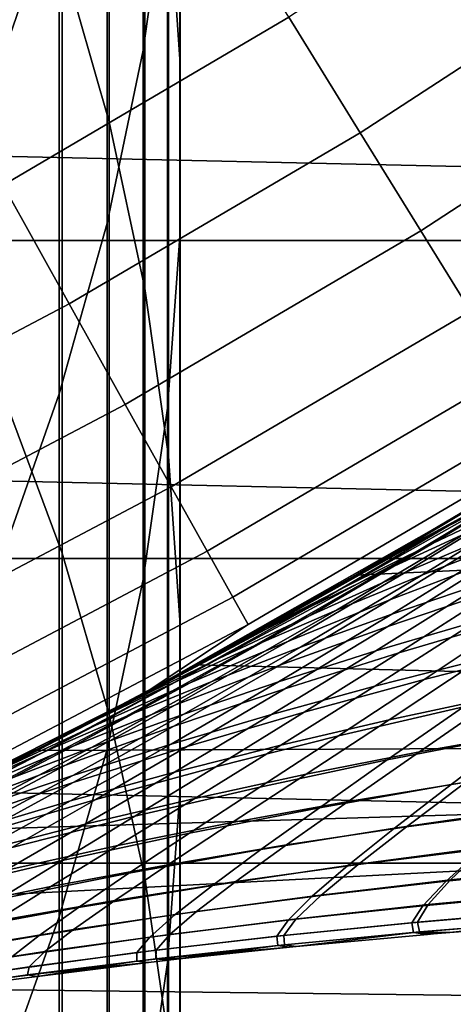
# Model space of a CAD drawing. Header units: metres. Extents: x -28 to 70, y -218 to 28.
# Tile 258 of 463: x 10.04 to 11.28, y -20.28 to -17.46. Entities that reach past the tile are written whole.
import ezdxf

# ---------------------------------------------------------------- set-up
doc = ezdxf.new("R2010")
doc.units = ezdxf.units.M
doc.layers.add('solid_10_261_432_XXX', color=7, linetype='CONTINUOUS')

msp = doc.modelspace()

# ---------------------------------------------------------------- linework, layer by layer
at = {"layer": 'solid_10_261_432_XXX'}
for points in [[(10.462755, -15.543633, 440.978088), (10.462755, -17.096098, 443.284302), (10.496152, -17.588627, 442.94278), (10.496152, -16.045387, 440.650299)], [(10.460032, -15.587793, 437.687988), (10.460032, -17.049583, 439.994202), (10.390635, -17.548746, 439.668091), (10.390635, -16.095753, 437.375763)], [(10.158388, -15.639142, 444.294525), (10.158388, -17.282951, 446.596802), (10.293597, -17.754204, 446.250458), (10.293597, -16.119759, 443.961273)], [(10.150299, -15.724704, 434.45636), (10.150299, -17.097397, 436.76004), (9.980146, -17.587809, 436.458588), (9.980146, -16.223236, 434.168549)], [(10.496152, -16.045387, 440.650299), (10.496152, -17.588627, 442.94278), (10.495243, -18.081921, 442.600739), (10.495243, -16.547918, 440.32196)], [(10.390635, -16.095753, 437.375763), (10.390635, -17.548746, 439.668091), (10.287278, -18.043772, 439.344666), (10.287278, -16.599503, 437.066101)], [(10.293597, -16.119759, 443.961273), (10.293597, -17.754204, 446.250458), (10.395164, -18.230911, 445.900055), (10.395164, -16.60594, 443.624146)], [(20.709469, -18.093311, -5), (-21.500359, -17.145975, -5), (-22.247959, -16.164106, -5), (21.500359, -17.145975, -5)], [(10.495243, -16.547918, 440.32196), (10.495243, -18.081921, 442.600739), (10.460032, -18.574366, 442.259277), (10.460032, -17.049583, 439.994202)], [(10.287278, -16.599503, 437.066101), (10.287278, -18.043772, 439.344666), (10.150299, -18.533045, 439.025024), (10.150299, -17.097397, 436.76004)], [(10.395164, -16.60594, 443.624146), (10.395164, -18.230911, 445.900055), (10.462755, -18.711517, 445.546814), (10.462755, -17.096098, 443.284302)], [(9.772048, -17.544186, 155.052612), (10.571872, -17.07416, 155.052612), (10.30611, -16.644941, 156.494385), (9.526393, -17.103151, 156.494385)], [(9.989978, -16.818695, 446.938049), (9.989978, -18.534897, 449.206848), (10.158388, -18.989574, 448.852936), (10.158388, -17.282951, 446.596802)], [(11.012068, -17.785101, 152.1147), (11.821695, -17.257547, 152.1147), (11.601888, -16.936668, 153.591949), (10.807315, -17.454412, 153.591949)], [(10.460032, -17.049583, 439.994202), (10.460032, -18.574366, 442.259277), (10.390635, -19.064352, 441.919525), (10.390635, -17.548746, 439.668091)], [(9.989677, -17.934908, 153.591949), (10.807315, -17.454412, 153.591949), (10.571872, -17.07416, 155.052612), (9.772048, -17.544186, 155.052612)], [(10.150299, -17.097397, 436.76004), (10.150299, -18.533045, 439.025024), (9.980146, -19.014965, 438.710175), (9.980146, -17.587809, 436.458588)], [(10.462755, -17.096098, 443.284302), (10.462755, -18.711517, 445.546814), (10.496152, -19.19445, 445.191864), (10.496152, -17.588627, 442.94278)], [(20.709469, -18.093311, -5), (-20.709469, -18.093311, -5), (-21.500359, -17.145975, -5)], [(10.158388, -17.282951, 446.596802), (10.158388, -18.989574, 448.852936), (10.293597, -19.451103, 448.493713), (10.293597, -17.754204, 446.250458)], [(11.18581, -18.065704, 150.623184), (12.008211, -17.529827, 150.623184), (11.821695, -17.257547, 152.1147), (11.012068, -17.785101, 152.1147)], [(10.178941, -18.274698, 152.1147), (11.012068, -17.785101, 152.1147), (10.807315, -17.454412, 153.591949), (9.989677, -17.934908, 153.591949)], [(11.328267, -18.29578, 149.119751), (12.161142, -17.753078, 149.119751), (12.008211, -17.529827, 150.623184), (11.18581, -18.065704, 150.623184)], [(10.390635, -17.548746, 439.668091), (10.390635, -19.064352, 441.919525), (10.287278, -19.550278, 441.582581), (10.287278, -18.043772, 439.344666)], [(10.496152, -17.588627, 442.94278), (10.496152, -19.19445, 445.191864), (10.495243, -19.678131, 444.836365), (10.495243, -18.081921, 442.600739)], [(10.293597, -17.754204, 446.250458), (10.293597, -19.451103, 448.493713), (10.395164, -19.917976, 448.130341), (10.395164, -18.230911, 445.900055)], [(10.339538, -18.563026, 150.623184), (11.18581, -18.065704, 150.623184), (11.012068, -17.785101, 152.1147), (10.178941, -18.274698, 152.1147)], [(9.324091, -18.725298, 152.1147), (10.178941, -18.274698, 152.1147), (9.989677, -17.934908, 153.591949), (9.150723, -18.377129, 153.591949)], [(10.287278, -18.043772, 439.344666), (10.287278, -19.550278, 441.582581), (10.150299, -20.030558, 441.249573), (10.150299, -18.533045, 439.025024)], [(10.471217, -18.799437, 149.119751), (11.328267, -18.29578, 149.119751), (11.18581, -18.065704, 150.623184), (10.339538, -18.563026, 150.623184)], [(19.876873, -19.004206, -5), (-19.876873, -19.004206, -5), (-20.709469, -18.093311, -5)], [(20.709469, -18.093311, -5), (19.876873, -19.004206, -5), (-20.709469, -18.093311, -5)], [(10.495243, -18.081921, 442.600739), (10.495243, -19.678131, 444.836365), (10.460032, -20.16098, 444.481476), (10.460032, -18.574366, 442.259277)], [(10.395164, -18.230911, 445.900055), (10.395164, -19.917976, 448.130341), (10.462755, -20.388666, 447.763977), (10.462755, -18.711517, 445.546814)], [(9.471201, -19.020735, 150.623184), (10.339538, -18.563026, 150.623184), (10.178941, -18.274698, 152.1147), (9.324091, -18.725298, 152.1147)], [(10.573771, -18.983557, 147.606766), (11.439215, -18.474966, 147.606766), (11.328267, -18.29578, 149.119751), (10.471217, -18.799437, 149.119751)], [(10.647038, -19.115095, 146.086594), (11.518478, -18.602982, 146.086594), (11.439215, -18.474966, 147.606766), (10.573771, -18.983557, 147.606766)], [(10.150299, -18.533045, 439.025024), (10.150299, -20.030558, 441.249573), (9.980146, -20.503618, 440.92157), (9.980146, -19.014965, 438.710175)], [(9.989978, -18.534897, 449.206848), (9.989978, -20.312962, 451.42749), (10.158388, -20.757715, 451.061188), (10.158388, -18.989574, 448.852936)], [(9.591822, -19.262974, 149.119751), (10.471217, -18.799437, 149.119751), (10.339538, -18.563026, 150.623184), (9.471201, -19.020735, 150.623184)], [(10.460032, -18.574366, 442.259277), (10.460032, -20.16098, 444.481476), (10.390635, -20.641418, 444.128357), (10.390635, -19.064352, 441.919525)], [(11.262918, -18.912245, 98.178726), (11.661841, -18.66818, 97.437477), (11.861791, -18.560183, 97.710434), (11.471427, -18.805584, 98.443039)], [(10.690903, -19.193848, 144.561661), (11.565934, -18.679625, 144.561661), (11.518478, -18.602982, 146.086594), (10.647038, -19.115095, 146.086594)], [(11.575238, -18.743959, 129.575714), (11.219364, -18.961458, 128.86763), (11.481855, -18.836683, 128.613266), (11.828712, -18.617138, 129.30928)], [(18.658499, -19.515644), (19.515268, -18.658894), (11.00001, -19.052553), (10.543481, -19.308937)], [(19.515268, -18.658894), (11.450283, -18.785393), (11.00001, -19.052553)], [(11.332385, -18.870758, 129.841568), (11.701439, -18.64312, 130.525955), (11.478507, -18.769983, 130.80159), (11.10006, -18.996765, 130.106033)], [(10.399147, -19.387051, 143.052673), (11.296432, -18.878311, 143.052673), (11.565934, -18.679625, 144.561661), (10.690903, -19.193848, 144.561661)], [(11.661841, -18.66818, 97.437477), (11.262918, -18.912245, 98.178726), (11.063304, -19.019032, 97.915588), (11.471078, -18.775774, 97.165855)], [(10.462755, -18.711517, 445.546814), (10.462755, -20.388666, 447.763977), (10.496152, -20.861635, 447.395874), (10.496152, -19.19445, 445.191864)], [(11.086363, -19.03714, 99.215248), (11.471427, -18.805584, 98.443039), (11.688874, -18.699583, 98.707924), (11.312728, -18.932945, 99.470375)], [(11.481855, -18.836683, 128.613266), (11.140633, -19.044685, 127.881027), (11.422354, -18.923866, 127.639771), (11.754675, -18.713106, 128.359177)], [(11.513443, -18.74675, 131.493622), (11.296432, -18.878311, 143.052673), (10.399147, -19.387051, 143.052673), (11.279742, -18.888288, 131.084213)], [(11.575238, -18.743959, 129.575714), (11.332385, -18.870758, 129.841568), (10.725037, -19.211721, 129.374161), (10.967119, -19.086708, 129.121521)], [(10.967119, -19.086708, 129.121521), (11.219364, -18.961458, 128.86763), (11.575238, -18.743959, 129.575714)], [(11.188838, -19.051746, 100.516922), (11.547729, -18.830416, 99.725395), (11.791403, -18.730038, 99.979744), (11.441284, -18.95409, 100.7603)], [(11.471078, -18.775774, 97.165855), (11.063304, -19.019032, 97.915588), (11.045221, -19.026379, 97.340202), (11.273345, -18.892107, 96.929977)], [(11.478507, -18.769983, 130.80159), (11.279742, -18.888288, 131.084213), (11.046261, -19.025776, 130.662155)], [(11.10006, -18.996765, 130.106033), (11.478507, -18.769983, 130.80159), (11.046261, -19.025776, 130.662155)], [(11.503784, -18.752678, 96.528641), (11.273345, -18.892107, 96.929977), (11.450283, -18.785393)], [(11.471078, -18.775774, 97.165855), (11.273345, -18.892107, 96.929977), (11.503784, -18.752678, 96.528641)], [(9.685762, -19.451633, 147.606766), (10.573771, -18.983557, 147.606766), (10.471217, -18.799437, 149.119751), (9.591822, -19.262974, 149.119751)], [(10.868604, -19.142509, 98.960556), (11.262918, -18.912245, 98.178726), (11.471427, -18.805584, 98.443039), (11.086363, -19.03714, 99.215248)], [(11.273345, -18.892107, 96.929977), (11.045221, -19.026379, 97.340202), (11.00001, -19.052553), (11.450283, -18.785393)], [(11.422354, -18.923866, 127.639771), (11.097239, -19.123049, 126.883125), (11.397641, -19.008036, 126.656509), (11.714057, -18.805387, 127.399582)], [(10.944675, -19.151989, 100.272827), (11.312728, -18.932945, 99.470375), (11.547729, -18.830416, 99.725395), (11.188838, -19.051746, 100.516922)], [(11.219364, -18.961458, 128.86763), (10.868822, -19.167185, 128.12262), (11.140633, -19.044685, 127.881027), (11.481855, -18.836683, 128.613266)], [(11.102586, -19.16341, 101.579697), (11.441284, -18.95409, 100.7603), (11.702037, -18.859457, 101.002464), (11.372178, -19.071907, 101.809723)], [(11.046261, -19.025776, 130.662155), (11.279742, -18.888288, 131.084213), (10.399147, -19.387051, 143.052673)], [(11.332385, -18.870758, 129.841568), (11.10006, -18.996765, 130.106033), (10.587061, -19.285076, 129.789719), (10.725037, -19.211721, 129.374161)], [(11.262918, -18.912245, 98.178726), (10.868604, -19.142509, 98.960556), (10.659416, -19.248568, 98.706863), (11.063304, -19.019032, 97.915588)], [(11.397641, -19.008036, 126.656509), (11.090869, -19.198885, 125.875992), (11.409207, -19.091393, 125.665337), (11.707623, -18.896418, 126.431618)], [(10.708773, -19.254379, 100.028534), (11.086363, -19.03714, 99.215248), (11.312728, -18.932945, 99.470375), (10.944675, -19.151989, 100.272827)], [(11.140633, -19.044685, 127.881027), (10.806359, -19.240852, 127.110809), (11.097239, -19.123049, 126.883125), (11.422354, -18.923866, 127.639771)], [(11.219364, -18.961458, 128.86763), (10.967119, -19.086708, 129.121521), (10.354654, -19.414572, 128.603989), (10.606853, -19.290701, 128.363846)], [(10.606853, -19.290701, 128.363846), (10.868822, -19.167185, 128.12262), (11.219364, -18.961458, 128.86763)], [(10.840866, -19.258322, 101.348457), (11.188838, -19.051746, 100.516922), (11.441284, -18.95409, 100.7603), (11.102586, -19.16341, 101.579697)], [(9.752876, -19.586416, 146.086594), (10.647038, -19.115095, 146.086594), (10.573771, -18.983557, 147.606766), (9.685762, -19.451633, 147.606766)], [(10.158388, -18.989574, 448.852936), (10.158388, -20.757715, 451.061188), (10.293597, -21.209171, 450.689392), (10.293597, -19.451103, 448.493713)], [(11.10006, -18.996765, 130.106033), (10.815394, -19.157955, 130.230774), (10.587061, -19.285076, 129.789719)], [(11.10006, -18.996765, 130.106033), (11.046261, -19.025776, 130.662155), (10.815394, -19.157955, 130.230774)], [(11.056793, -19.26919, 102.654892), (11.372178, -19.071907, 101.809723), (11.649656, -18.9842, 102.038071), (11.343001, -19.18494, 102.869957)], [(11.409207, -19.091393, 125.665337), (11.123173, -19.274187, 124.861694), (11.458483, -19.175718, 124.668098), (11.736659, -18.988224, 125.456963)], [(19.004232, -19.87685, -5), (-19.004232, -19.87685, -5), (-19.876873, -19.004206, -5)], [(19.876873, -19.004206, -5), (19.004232, -19.87685, -5), (-19.876873, -19.004206, -5)], [(10.815394, -19.157955, 130.230774), (11.046261, -19.025776, 130.662155), (10.399147, -19.387051, 143.052673)], [(11.063304, -19.019032, 97.915588), (10.659416, -19.248568, 98.706863), (10.593881, -19.28133, 98.194878), (10.818702, -19.156088, 97.761864)], [(11.097239, -19.123049, 126.883125), (10.781602, -19.310175, 126.088318), (11.090869, -19.198885, 125.875992), (11.397641, -19.008036, 126.656509)], [(11.063304, -19.019032, 97.915588), (10.818702, -19.156088, 97.761864), (11.045221, -19.026379, 97.340202)], [(11.045221, -19.026379, 97.340202), (10.818702, -19.156088, 97.761864), (11.00001, -19.052553)], [(10.481107, -19.35848, 99.784546), (10.868604, -19.142509, 98.960556), (11.086363, -19.03714, 99.215248), (10.708773, -19.254379, 100.028534)], [(10.868822, -19.167185, 128.12262), (10.52494, -19.360851, 127.338898), (10.806359, -19.240852, 127.110809), (11.140633, -19.044685, 127.881027)], [(10.818702, -19.156088, 97.761864), (10.593881, -19.28133, 98.194878), (10.543481, -19.308937), (11.00001, -19.052553)], [(10.587006, -19.35626, 101.116455), (10.944675, -19.151989, 100.272827), (11.188838, -19.051746, 100.516922), (10.840866, -19.258322, 101.348457)], [(10.967119, -19.086708, 129.121521), (10.725037, -19.211721, 129.374161), (10.142284, -19.522655, 128.885788), (10.354654, -19.414572, 128.603989)], [(10.390635, -19.064352, 441.919525), (10.390635, -20.641418, 444.128357), (10.287278, -21.117878, 443.778168), (10.287278, -19.550278, 441.582581)], [(10.777994, -19.357555, 102.438202), (11.102586, -19.16341, 101.579697), (11.372178, -19.071907, 101.809723), (11.056793, -19.26919, 102.654892)], [(11.458483, -19.175718, 124.668098), (11.195237, -19.350576, 123.841843), (11.546191, -19.262257, 123.666145), (11.802228, -19.082228, 124.477211)], [(9.793057, -19.66711, 144.561661), (10.690903, -19.193848, 144.561661), (10.647038, -19.115095, 146.086594), (9.752876, -19.586416, 146.086594)], [(11.090869, -19.198885, 125.875992), (10.796423, -19.377323, 125.057465), (11.123173, -19.274187, 124.861694), (11.409207, -19.091393, 125.665337)], [(11.053743, -19.370033, 103.738564), (11.343001, -19.18494, 102.869957), (11.6366, -19.10512, 103.082977), (11.355779, -19.293901, 103.93718)], [(10.868604, -19.142509, 98.960556), (10.481107, -19.35848, 99.784546), (10.261656, -19.463852, 99.541367), (10.659416, -19.248568, 98.706863)], [(10.806359, -19.240852, 127.110809), (10.481363, -19.424732, 126.30172), (10.781602, -19.310175, 126.088318), (11.097239, -19.123049, 126.883125)], [(10.606853, -19.290701, 128.363846), (10.252926, -19.482441, 127.566727), (10.52494, -19.360851, 127.338898), (10.868822, -19.167185, 128.12262)], [(10.340993, -19.456837, 100.884171), (10.708773, -19.254379, 100.028534), (10.944675, -19.151989, 100.272827), (10.587006, -19.35626, 101.116455)], [(10.587061, -19.285076, 129.789719), (10.815394, -19.157955, 130.230774), (10.399147, -19.387051, 143.052673)], [(10.5066, -19.449713, 102.220306), (10.840866, -19.258322, 101.348457), (11.102586, -19.16341, 101.579697), (10.777994, -19.357555, 102.438202)], [(9.479002, -19.853174, 143.052673), (10.399147, -19.387051, 143.052673), (10.690903, -19.193848, 144.561661), (9.793057, -19.66711, 144.561661)], [(10.781602, -19.310175, 126.088318), (10.478208, -19.484673, 125.254845), (10.796423, -19.377323, 125.057465), (11.090869, -19.198885, 125.875992)], [(10.496152, -19.19445, 445.191864), (10.496152, -20.861635, 447.395874), (10.495243, -21.335337, 447.027161), (10.495243, -19.678131, 444.836365)], [(10.758582, -19.450846, 103.538017), (11.056793, -19.26919, 102.654892), (11.343001, -19.18494, 102.869957), (11.053743, -19.370033, 103.738564)], [(11.123173, -19.274187, 124.861694), (10.852129, -19.444151, 124.020081), (11.195237, -19.350576, 123.841843), (11.458483, -19.175718, 124.668098)], [(10.725037, -19.211721, 129.374161), (10.362648, -19.406586, 129.341339), (10.142284, -19.522655, 128.885788)], [(10.725037, -19.211721, 129.374161), (10.587061, -19.285076, 129.789719), (10.362648, -19.406586, 129.341339)], [(11.09506, -19.466488, 104.826767), (11.355779, -19.293901, 103.93718), (11.664524, -19.222561, 104.133492), (11.41178, -19.398956, 105.007591)], [(10.102815, -19.559671, 100.652061), (10.481107, -19.35848, 99.784546), (10.708773, -19.254379, 100.028534), (10.340993, -19.456837, 100.884171)], [(10.659416, -19.248568, 98.706863), (10.261656, -19.463852, 99.541367), (10.151402, -19.517916, 99.092697), (10.371475, -19.401869, 98.638466)], [(10.52494, -19.360851, 127.338898), (10.190105, -19.542021, 126.515579), (10.481363, -19.424732, 126.30172), (10.806359, -19.240852, 127.110809)], [(10.659416, -19.248568, 98.706863), (10.371475, -19.401869, 98.638466), (10.593881, -19.28133, 98.194878)], [(10.587061, -19.285076, 129.789719), (10.399147, -19.387051, 143.052673), (9.479002, -19.853174, 143.052673), (10.362648, -19.406586, 129.341339)], [(10.242609, -19.545334, 102.001633), (10.587006, -19.35626, 101.116455), (10.840866, -19.258322, 101.348457), (10.5066, -19.449713, 102.220306)], [(10.593881, -19.28133, 98.194878), (10.371475, -19.401869, 98.638466), (10.543481, -19.308937)], [(10.470321, -19.536087, 103.335907), (10.777994, -19.357555, 102.438202), (11.056793, -19.26919, 102.654892), (10.758582, -19.450846, 103.538017)], [(10.796423, -19.377323, 125.057465), (10.516997, -19.542738, 124.200371), (10.852129, -19.444151, 124.020081), (11.123173, -19.274187, 124.861694)], [(11.195237, -19.350576, 123.841843), (10.949654, -19.511997, 122.978287), (11.307657, -19.428963, 122.818298), (11.546191, -19.262257, 123.666145)], [(10.252926, -19.482441, 127.566727), (10.606853, -19.290701, 128.363846), (10.354654, -19.414572, 128.603989), (9.990257, -19.605024, 127.79364)], [(10.371475, -19.401869, 98.638466), (10.151402, -19.517916, 99.092697), (10.080972, -19.554386), (10.543481, -19.308937)], [(18.658499, -19.515644), (10.543481, -19.308937), (10.080972, -19.554386)], [(10.481363, -19.424732, 126.30172), (10.168493, -19.595779, 125.4533), (10.478208, -19.484673, 125.254845), (10.781602, -19.310175, 126.088318)], [(10.784505, -19.538996, 104.643806), (11.053743, -19.370033, 103.738564), (11.355779, -19.293901, 103.93718), (11.09506, -19.466488, 104.826767)], [(11.181826, -19.558472, 105.914757), (11.41178, -19.398956, 105.007591), (11.734443, -19.336397, 105.185944), (11.511837, -19.499714, 106.076645)], [(10.481107, -19.35848, 99.784546), (10.102815, -19.559671, 100.652061), (9.872458, -19.664375, 100.420578), (10.261656, -19.463852, 99.541367)], [(10.252926, -19.482441, 127.566727), (9.907784, -19.661509, 126.729309), (10.190105, -19.542021, 126.515579), (10.52494, -19.360851, 127.338898)], [(9.986018, -19.644087, 101.782578), (10.340993, -19.456837, 100.884171), (10.587006, -19.35626, 101.116455), (10.242609, -19.545334, 102.001633)], [(10.188966, -19.62549, 103.132614), (10.5066, -19.449713, 102.220306), (10.777994, -19.357555, 102.438202), (10.470321, -19.536087, 103.335907)], [(10.480278, -19.616417, 104.45903), (10.758582, -19.450846, 103.538017), (11.053743, -19.370033, 103.738564), (10.784505, -19.538996, 104.643806)], [(10.852129, -19.444151, 124.020081), (10.598878, -19.600555, 123.14064), (10.949654, -19.511997, 122.978287), (11.195237, -19.350576, 123.841843)], [(11.307657, -19.428963, 122.818298), (11.089644, -19.581236, 121.935013), (11.460814, -19.509235, 121.793785), (11.672619, -19.35149, 122.66111)], [(10.478208, -19.484673, 125.254845), (10.189829, -19.645966, 124.382217), (10.516997, -19.542738, 124.200371), (10.796423, -19.377323, 125.057465)], [(10.142284, -19.522655, 128.885788), (10.362648, -19.406586, 129.341339), (9.479002, -19.853174, 143.052673)], [(10.190105, -19.542021, 126.515579), (9.867248, -19.710178, 125.652283), (10.168493, -19.595779, 125.4533), (10.481363, -19.424732, 126.30172)], [(10.354654, -19.414572, 128.603989), (10.142284, -19.522655, 128.885788), (9.926973, -19.633013, 128.423676)], [(9.990257, -19.605024, 127.79364), (10.354654, -19.414572, 128.603989), (9.926973, -19.633013, 128.423676)], [(10.857199, -19.622322, 105.750618), (11.09506, -19.466488, 104.826767), (11.41178, -19.398956, 105.007591), (11.181826, -19.558472, 105.914757)], [(9.914525, -19.718786, 102.928513), (10.242609, -19.545334, 102.001633), (10.5066, -19.449713, 102.220306), (10.188966, -19.62549, 103.132614)], [(10.182412, -19.698565, 104.272774), (10.470321, -19.536087, 103.335907), (10.758582, -19.450846, 103.538017), (10.480278, -19.616417, 104.45903)], [(10.516997, -19.542738, 124.200371), (10.255462, -19.694475, 123.304909), (10.598878, -19.600555, 123.14064), (10.852129, -19.444151, 124.020081)], [(10.293597, -19.451103, 448.493713), (10.293597, -21.209171, 450.689392), (10.395164, -21.665855, 450.313293), (10.395164, -19.917976, 448.130341)], [(10.949654, -19.511997, 122.978287), (10.724796, -19.658997, 122.078796), (11.089644, -19.581236, 121.935013), (11.307657, -19.428963, 122.818298)], [(11.460814, -19.509235, 121.793785), (11.272307, -19.651251, 120.892929), (11.65482, -19.59041, 120.770752), (11.838038, -19.442959, 121.655495)], [(9.907784, -19.661509, 126.729309), (10.252926, -19.482441, 127.566727), (9.990257, -19.605024, 127.79364), (9.634351, -19.782665, 126.942291)], [(10.261656, -19.463852, 99.541367), (9.872458, -19.664375, 100.420578), (9.722617, -19.735012, 100.030937), (9.934994, -19.628956, 99.556862)], [(9.736825, -19.745646, 101.563576), (10.102815, -19.559671, 100.652061), (10.340993, -19.456837, 100.884171), (9.986018, -19.644087, 101.782578)], [(10.261656, -19.463852, 99.541367), (9.934994, -19.628956, 99.556862), (10.151402, -19.517916, 99.092697)], [(10.538169, -19.691311, 105.584518), (10.784505, -19.538996, 104.643806), (11.09506, -19.466488, 104.826767), (10.857199, -19.622322, 105.750618)], [(10.168493, -19.595779, 125.4533), (9.870605, -19.75345, 124.565132), (10.189829, -19.645966, 124.382217), (10.478208, -19.484673, 125.254845)], [(11.089644, -19.581236, 121.935013), (10.895203, -19.717941, 121.017731), (11.272307, -19.651251, 120.892929), (11.460814, -19.509235, 121.793785)], [(10.977406, -19.70047, 106.853394), (11.181826, -19.558472, 105.914757), (11.511837, -19.499714, 106.076645), (11.314545, -19.645317, 106.997681)], [(17.764143, -20.333107), (18.658499, -19.515644), (9.139139, -20.0119), (8.660292, -20.223732)], [(18.658499, -19.515644), (9.612785, -19.788742), (9.139139, -20.0119)], [(9.926973, -19.633013, 128.423676), (10.142284, -19.522655, 128.885788), (9.479002, -19.853174, 143.052673)], [(18.658499, -19.515644), (10.080972, -19.554386), (9.612785, -19.788742)], [(9.890925, -19.785229, 104.085365), (10.188966, -19.62549, 103.132614), (10.470321, -19.536087, 103.335907), (10.182412, -19.698565, 104.272774)], [(10.151402, -19.517916, 99.092697), (9.934994, -19.628956, 99.556862), (10.080972, -19.554386)], [(10.224895, -19.765432, 105.416748), (10.480278, -19.616417, 104.45903), (10.784505, -19.538996, 104.643806), (10.538169, -19.691311, 105.584518)], [(10.598878, -19.600555, 123.14064), (10.366529, -19.74255, 122.224739), (10.724796, -19.658997, 122.078796), (10.949654, -19.511997, 122.978287)], [(10.102815, -19.559671, 100.652061), (9.736825, -19.745646, 101.563576), (9.495026, -19.849684, 101.345047), (9.872458, -19.664375, 100.420578)], [(9.907784, -19.661509, 126.729309), (9.574439, -19.827415, 125.851242), (9.867248, -19.710178, 125.652283), (10.190105, -19.542021, 126.515579)], [(9.934994, -19.628956, 99.556862), (9.722617, -19.735012, 100.030937), (9.612785, -19.788742), (10.080972, -19.554386)], [(9.647005, -19.815706, 102.723976), (9.986018, -19.644087, 101.782578), (10.242609, -19.545334, 102.001633), (9.914525, -19.718786, 102.928513)], [(10.189829, -19.645966, 124.382217), (9.919407, -19.793463, 123.470665), (10.255462, -19.694475, 123.304909), (10.516997, -19.542738, 124.200371)], [(10.287278, -19.550278, 441.582581), (10.287278, -21.117878, 443.778168), (10.150299, -21.588799, 443.432037), (10.150299, -20.030558, 441.249573)], [(10.645073, -19.760817, 106.707085), (10.857199, -19.622322, 105.750618), (11.181826, -19.558472, 105.914757), (10.977406, -19.70047, 106.853394)], [(9.867248, -19.710178, 125.652283), (9.559307, -19.864811, 124.748619), (9.870605, -19.75345, 124.565132), (10.168493, -19.595779, 125.4533)], [(10.724796, -19.658997, 122.078796), (10.523759, -19.790583, 121.144821), (10.895203, -19.717941, 121.017731), (11.089644, -19.581236, 121.935013)], [(11.272307, -19.651251, 120.892929), (11.110054, -19.776291, 119.960487), (11.497524, -19.720573, 119.854843), (11.65482, -19.59041, 120.770752)], [(11.145177, -19.772522, 107.947433), (11.314545, -19.645317, 106.997681), (11.656289, -19.595263, 107.139694), (11.493123, -19.72587, 108.071068)], [(9.917418, -19.844555, 105.247581), (10.182412, -19.698565, 104.272774), (10.480278, -19.616417, 104.45903), (10.224895, -19.765432, 105.416748)], [(10.255462, -19.694475, 123.304909), (10.014977, -19.831802, 122.372459), (10.366529, -19.74255, 122.224739), (10.598878, -19.600555, 123.14064)], [(10.31775, -19.82645, 106.559013), (10.538169, -19.691311, 105.584518), (10.857199, -19.622322, 105.750618), (10.645073, -19.760817, 106.707085)], [(9.870605, -19.75345, 124.565132), (9.59071, -19.897219, 123.637466), (9.919407, -19.793463, 123.470665), (10.189829, -19.645966, 124.382217)], [(9.605833, -19.876205, 103.897141), (9.914525, -19.718786, 102.928513), (10.188966, -19.62549, 103.132614), (9.890925, -19.785229, 104.085365)], [(10.895203, -19.717941, 121.017731), (10.727327, -19.837973, 120.06842), (11.110054, -19.776291, 119.960487), (11.272307, -19.651251, 120.892929)], [(10.801257, -19.824316, 107.821823), (10.977406, -19.70047, 106.853394), (11.314545, -19.645317, 106.997681), (11.145177, -19.772522, 107.947433)], [(10.366529, -19.74255, 122.224739), (10.158222, -19.869268, 121.273865), (10.523759, -19.790583, 121.144821), (10.724796, -19.658997, 122.078796)], [(10.495243, -19.678131, 444.836365), (10.495243, -21.335337, 447.027161), (10.460032, -21.808224, 446.659088), (10.460032, -20.16098, 444.481476)], [(9.615766, -19.928539, 105.077332), (9.890925, -19.785229, 104.085365), (10.182412, -19.698565, 104.272774), (9.917418, -19.844555, 105.247581)], [(9.919407, -19.793463, 123.470665), (9.670156, -19.92655, 122.521584), (10.014977, -19.831802, 122.372459), (10.255462, -19.694475, 123.304909)], [(9.995589, -19.897411, 106.409416), (10.224895, -19.765432, 105.416748), (10.538169, -19.691311, 105.584518), (10.31775, -19.82645, 106.559013)], [(10.461555, -19.88139, 107.694435), (10.645073, -19.760817, 106.707085), (10.977406, -19.70047, 106.853394), (10.801257, -19.824316, 107.821823)], [(10.523759, -19.790583, 121.144821), (10.349582, -19.905779, 120.17836), (10.727327, -19.837973, 120.06842), (10.895203, -19.717941, 121.017731)], [(11.110054, -19.776291, 119.960487), (10.97667, -19.88328, 119.001381), (11.368717, -19.832253, 118.912659), (11.497524, -19.720573, 119.854843)], [(11.006166, -19.880661, 108.922455), (11.145177, -19.772522, 107.947433), (11.493123, -19.72587, 108.071068), (11.359838, -19.837103, 109.026779)], [(10.014977, -19.831802, 122.372459), (9.798731, -19.953983, 121.404526), (10.158222, -19.869268, 121.273865), (10.366529, -19.74255, 122.224739)], [(10.126258, -19.94388, 107.565491), (10.31775, -19.82645, 106.559013), (10.645073, -19.760817, 106.707085), (10.461555, -19.88139, 107.694435)], [(9.67864, -19.973637, 106.258545), (9.917418, -19.844555, 105.247581), (10.224895, -19.765432, 105.416748), (9.995589, -19.897411, 106.409416)], [(10.158222, -19.869268, 121.273865), (9.977047, -19.979868, 120.290024), (10.349582, -19.905779, 120.17836), (10.523759, -19.790583, 121.144821)], [(10.727327, -19.837973, 120.06842), (10.588688, -19.940372, 119.092041), (10.97667, -19.88328, 119.001381), (11.110054, -19.776291, 119.960487)], [(10.655937, -19.929394, 108.81646), (10.801257, -19.824316, 107.821823), (11.145177, -19.772522, 107.947433), (11.006166, -19.880661, 108.922455)], [(11.368717, -19.832253, 118.912659), (11.270843, -19.924311, 117.950165), (11.670207, -19.883305, 117.880455), (11.764608, -19.787067, 118.826111)], [(11.258589, -19.928261, 110.001709), (11.359838, -19.837103, 109.026779), (11.716778, -19.798544, 109.129242), (11.620091, -19.892429, 110.084473)], [(9.795512, -20.011881, 107.435196), (9.995589, -19.897411, 106.409416), (10.31775, -19.82645, 106.559013), (10.126258, -19.94388, 107.565491)], [(10.349582, -19.905779, 120.17836), (10.204988, -20.003754, 119.184418), (10.588688, -19.940372, 119.092041), (10.727327, -19.837973, 120.06842)], [(10.309322, -19.98348, 108.708954), (10.461555, -19.88139, 107.694435), (10.801257, -19.824316, 107.821823), (10.655937, -19.929394, 108.81646)], [(10.97667, -19.88328, 119.001381), (10.874651, -19.971197, 118.021622), (11.270843, -19.924311, 117.950165), (11.368717, -19.832253, 118.912659)], [(10.899778, -19.96908, 109.91745), (11.006166, -19.880661, 108.922455), (11.359838, -19.837103, 109.026779), (11.258589, -19.928261, 110.001709)], [(18.093325, -20.709457, -5), (-18.093325, -20.709457, -5), (-19.004232, -19.87685, -5)], [(19.004232, -19.87685, -5), (18.093325, -20.709457, -5), (-19.004232, -19.87685, -5)], [(9.798731, -19.953983, 121.404526), (9.609864, -20.060303, 120.40313), (9.977047, -19.979868, 120.290024), (10.158222, -19.869268, 121.273865)], [(9.977047, -19.979868, 120.290024), (9.825787, -20.073639, 119.278267), (10.204988, -20.003754, 119.184418), (10.349582, -19.905779, 120.17836)], [(9.966498, -20.0431, 108.600113), (10.126258, -19.94388, 107.565491), (10.461555, -19.88139, 107.694435), (10.309322, -19.98348, 108.708954)], [(10.588688, -19.940372, 119.092041), (10.481833, -20.024242, 118.094666), (10.874651, -19.971197, 118.021622), (10.97667, -19.88328, 119.001381)], [(10.543818, -20.015102, 109.831818), (10.655937, -19.929394, 108.81646), (11.006166, -19.880661, 108.922455), (10.899778, -19.96908, 109.91745)], [(11.191517, -19.998644, 110.990692), (11.258589, -19.928261, 110.001709), (11.620091, -19.892429, 110.084473), (11.556887, -19.965139, 111.053223)], [(11.270843, -19.924311, 117.950165), (11.206315, -19.995628, 116.973274), (11.608664, -19.958134, 116.920692), (11.670207, -19.883305, 117.880455)], [(10.190864, -20.066547, 109.744957), (10.309322, -19.98348, 108.708954), (10.655937, -19.929394, 108.81646), (10.543818, -20.015102, 109.831818)], [(10.395164, -19.917976, 448.130341), (10.395164, -21.665855, 450.313293), (10.462755, -22.12627, 449.934113), (10.462755, -20.388666, 447.763977)], [(10.874651, -19.971197, 118.021622), (10.806461, -20.039038, 117.027184), (11.206315, -19.995628, 116.973274), (11.270843, -19.924311, 117.950165)], [(10.82826, -20.037128, 110.927025), (10.899778, -19.96908, 109.91745), (11.258589, -19.928261, 110.001709), (11.191517, -19.998644, 110.990692)], [(9.627602, -20.108395, 108.490112), (9.795512, -20.011881, 107.435196), (10.126258, -19.94388, 107.565491), (9.966498, -20.0431, 108.600113)], [(10.204988, -20.003754, 119.184418), (10.092588, -20.083723, 118.169098), (10.481833, -20.024242, 118.094666), (10.588688, -19.940372, 119.092041)], [(11.206315, -19.995628, 116.973274), (11.17665, -20.045465, 115.98687), (11.581465, -20.01074, 115.951645), (11.608664, -19.958134, 116.920692)], [(9.841075, -20.123632, 109.657005), (9.966498, -20.0431, 108.600113), (10.309322, -19.98348, 108.708954), (10.190864, -20.066547, 109.744957)], [(10.481833, -20.024242, 118.094666), (10.409284, -20.08869, 117.082298), (10.806461, -20.039038, 117.027184), (10.874651, -19.971197, 118.021622)], [(10.467258, -20.080847, 110.86232), (10.543818, -20.015102, 109.831818), (10.899778, -19.96908, 109.91745), (10.82826, -20.037128, 110.927025)], [(11.160211, -20.04771, 111.98909), (11.191517, -19.998644, 110.990692), (11.556887, -19.965139, 111.053223), (11.528675, -20.016096, 112.031021)], [(9.825787, -20.073639, 119.278267), (9.707116, -20.149914, 118.244743), (10.092588, -20.083723, 118.169098), (10.204988, -20.003754, 119.184418)], [(10.108651, -20.130054, 110.796669), (10.190864, -20.066547, 109.744957), (10.543818, -20.015102, 109.831818), (10.467258, -20.080847, 110.86232)], [(10.806461, -20.039038, 117.027184), (10.77365, -20.086138, 116.022987), (11.17665, -20.045465, 115.98687), (11.206315, -19.995628, 116.973274)], [(10.793281, -20.084305, 111.946396), (10.82826, -20.037128, 110.927025), (11.191517, -19.998644, 110.990692), (11.160211, -20.04771, 111.98909)], [(11.165178, -20.075224, 112.993347), (11.160211, -20.04771, 111.98909), (11.528675, -20.016096, 112.031021), (11.535944, -20.045044, 113.014397)], [(11.17665, -20.045465, 115.98687), (11.182309, -20.073528, 114.994591), (11.589064, -20.040796, 114.976913), (11.581465, -20.01074, 115.951645)], [(10.150299, -20.030558, 441.249573), (10.150299, -21.588799, 443.432037), (9.980146, -22.052641, 443.091095), (9.980146, -20.503618, 440.92157)], [(10.092588, -20.083723, 118.169098), (10.014963, -20.144915, 117.138474), (10.409284, -20.08869, 117.082298), (10.481833, -20.024242, 118.094666)], [(10.409284, -20.08869, 117.082298), (10.372625, -20.133133, 116.059921), (10.77365, -20.086138, 116.022987), (10.806461, -20.039038, 117.027184)], [(10.428008, -20.126171, 111.903), (10.467258, -20.080847, 110.86232), (10.82826, -20.037128, 110.927025), (10.793281, -20.084305, 111.946396)], [(10.77365, -20.086138, 116.022987), (10.776689, -20.112244, 115.012726), (11.182309, -20.073528, 114.994591), (11.17665, -20.045465, 115.98687)], [(11.535944, -20.045044, 113.014397), (11.571065, -20.05234, 114), (11.269042, -20.075758, 114), (11.165178, -20.075224, 112.993347)], [(11.182309, -20.073528, 114.994591), (11.222214, -20.079678, 114), (11.269042, -20.075758, 114), (11.589064, -20.040796, 114.976913)], [(11.269042, -20.075758, 114), (11.571065, -20.05234, 114), (11.589064, -20.040796, 114.976913)], [(9.75258, -20.185005, 110.730179), (9.841075, -20.123632, 109.657005), (10.190864, -20.066547, 109.744957), (10.108651, -20.130054, 110.796669)], [(10.776689, -20.112244, 115.012726), (10.809619, -20.117762, 114), (10.828491, -20.115877, 114), (11.182309, -20.073528, 114.994591)], [(10.79537, -20.110401, 112.971901), (10.793281, -20.084305, 111.946396), (11.160211, -20.04771, 111.98909), (11.165178, -20.075224, 112.993347)], [(11.165178, -20.075224, 112.993347), (11.204829, -20.081154, 114), (10.828491, -20.115877, 114), (10.79537, -20.110401, 112.971901)], [(10.828491, -20.115877, 114), (11.204829, -20.081154, 114), (11.182309, -20.073528, 114.994591)], [(11.165178, -20.075224, 112.993347), (11.269042, -20.075758, 114), (11.222214, -20.079678, 114)], [(11.165178, -20.075224, 112.993347), (11.222214, -20.079678, 114), (11.204829, -20.081154, 114)], [(11.204829, -20.081154, 114), (11.222214, -20.079678, 114), (11.182309, -20.073528, 114.994591)], [(9.707116, -20.149914, 118.244743), (9.623678, -20.208038, 117.195587), (10.014963, -20.144915, 117.138474), (10.092588, -20.083723, 118.169098)], [(10.014963, -20.144915, 117.138474), (9.973735, -20.186829, 116.097572), (10.372625, -20.133133, 116.059921), (10.409284, -20.08869, 117.082298)], [(10.064517, -20.173595, 111.858971), (10.108651, -20.130054, 110.796669), (10.467258, -20.080847, 110.86232), (10.428008, -20.126171, 111.903)], [(10.372625, -20.133133, 116.059921), (10.372339, -20.15736, 115.031265), (10.776689, -20.112244, 115.012726), (10.77365, -20.086138, 116.022987)], [(10.426623, -20.150894, 112.950111), (10.428008, -20.126171, 111.903), (10.793281, -20.084305, 111.946396), (10.79537, -20.110401, 112.971901)], [(9.702929, -20.226868, 111.814362), (9.75258, -20.185005, 110.730179), (10.108651, -20.130054, 110.796669), (10.064517, -20.173595, 111.858971)], [(10.059044, -20.197023, 112.927986), (10.064517, -20.173595, 111.858971), (10.428008, -20.126171, 111.903), (10.426623, -20.150894, 112.950111)], [(10.372339, -20.15736, 115.031265), (10.4063, -20.161476, 114), (10.462504, -20.154982, 114), (10.776689, -20.112244, 115.012726)], [(10.79537, -20.110401, 112.971901), (10.828491, -20.115877, 114), (10.809619, -20.117762, 114), (10.426623, -20.150894, 112.950111)], [(10.426623, -20.150894, 112.950111), (10.809619, -20.117762, 114), (10.495041, -20.151283, 114)], [(10.462504, -20.154982, 114), (10.495041, -20.151283, 114), (10.776689, -20.112244, 115.012726)], [(10.495041, -20.151283, 114), (10.809619, -20.117762, 114), (10.776689, -20.112244, 115.012726)], [(9.973735, -20.186829, 116.097572), (9.969399, -20.209299, 115.050179), (10.372339, -20.15736, 115.031265), (10.372625, -20.133133, 116.059921)], [(9.969399, -20.209299, 115.050179), (9.99755, -20.212826, 114), (10.087065, -20.200949, 114), (10.372339, -20.15736, 115.031265)], [(10.426623, -20.150894, 112.950111), (10.462504, -20.154982, 114), (10.4063, -20.161476, 114), (10.059044, -20.197023, 112.927986)], [(10.087065, -20.200949, 114), (10.4063, -20.161476, 114), (10.372339, -20.15736, 115.031265)], [(10.426623, -20.150894, 112.950111), (10.495041, -20.151283, 114), (10.462504, -20.154982, 114)], [(9.692737, -20.249105, 112.905579), (9.702929, -20.226868, 111.814362), (10.064517, -20.173595, 111.858971), (10.059044, -20.197023, 112.927986)], [(10.059044, -20.197023, 112.927986), (10.4063, -20.161476, 114), (10.087065, -20.200949, 114)], [(10.460032, -20.16098, 444.481476), (10.460032, -21.808224, 446.659088), (10.390635, -22.278751, 446.292877), (10.390635, -20.641418, 444.128357)], [(10.059044, -20.197023, 112.927986), (10.087065, -20.200949, 114), (9.99755, -20.212826, 114), (9.692737, -20.249105, 112.905579)], [(17.764143, -20.333107), (8.660292, -20.223732), (8.176576, -20.424093)]]:
    msp.add_3dface(points, dxfattribs=at)

doc.saveas('drawing.dxf')
